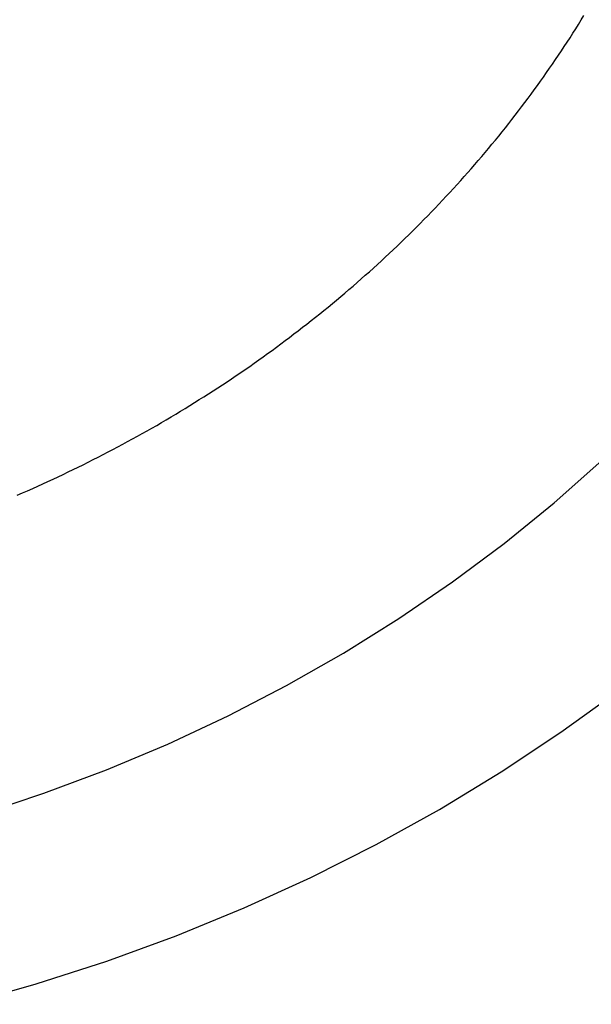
# Model space of a CAD drawing. Extents: x 1107 to 4046, y 937 to 3355.
# Tile 508 of 656: x 2231.02 to 2234.53, y 2652.05 to 2658.11. Entities that reach past the tile are written whole.
import ezdxf

# ---------------------------------------------------------------- set-up
doc = ezdxf.new("R2010")
doc.units = 0
doc.layers.add('KF_VIDA_L___C_REAR', color=7, linetype='CONTINUOUS')

# ---------------------------------------------------------------- blocks, each defined once
blk = doc.blocks.new('KF_VIDA_L___C_REAR')
at = {"layer": 'KF_VIDA_L___C_REAR'}
for points in [[(43.6984, 962.841, 0), (44.1391, 962.966, 0), (44.5732, 963.107, 0), (45.0001, 963.263, 0), (45.419, 963.435, 0), (45.8292, 963.622, 0), (46.23, 963.824, 0), (46.6205, 964.04, 0), (47.0002, 964.271, 0), (47.3683, 964.515, 0), (47.7242, 964.772, 0), (48.0673, 965.042, 0), (48.397, 965.324, 0), (48.7126, 965.618, 0), (49.0137, 965.923, 0), (49.2996, 966.239, 0), (49.5699, 966.566, 0), (49.8241, 966.901, 0), (50.0617, 967.246, 0), (50.2823, 967.599, 0), (50.4856, 967.96, 0), (50.6712, 968.328, 0), (50.8386, 968.702, 0), (50.9877, 969.082, 0)], [(43.7943, 964.008, 0), (44.1865, 964.139, 0), (44.5718, 964.283, 0), (44.9496, 964.442, 0), (45.3191, 964.615, 0), (45.6797, 964.802, 0), (46.0306, 965.002, 0), (46.3713, 965.215, 0), (46.7011, 965.44, 0), (47.0194, 965.677, 0), (47.3256, 965.926, 0), (47.6191, 966.186, 0), (47.8995, 966.457, 0), (48.166, 966.738, 0), (48.4184, 967.029, 0), (48.6561, 967.329, 0), (48.8786, 967.638, 0), (49.0856, 967.954, 0), (49.2766, 968.278, 0), (49.4514, 968.609, 0), (49.6095, 968.946, 0)], [(44.0224, 965.973, 0), (44.054, 965.987, 0), (44.0856, 966, 0), (44.1171, 966.014, 0), (44.1485, 966.028, 0), (44.1799, 966.043, 0), (44.2111, 966.057, 0), (44.2423, 966.072, 0), (44.2735, 966.086, 0), (44.3045, 966.101, 0), (44.3355, 966.116, 0), (44.3664, 966.131, 0), (44.3973, 966.146, 0), (44.4281, 966.161, 0), (44.4587, 966.176, 0), (44.4894, 966.192, 0), (44.5199, 966.207, 0), (44.5504, 966.223, 0), (44.5807, 966.239, 0), (44.6111, 966.255, 0), (44.6413, 966.271, 0), (44.6714, 966.287, 0), (44.7015, 966.303, 0), (44.7315, 966.319, 0), (44.7614, 966.336, 0), (44.7912, 966.353, 0), (44.8209, 966.369, 0), (44.8506, 966.386, 0), (44.8802, 966.403, 0), (44.9096, 966.42, 0), (44.939, 966.437, 0), (44.9683, 966.455, 0), (44.9976, 966.472, 0), (45.0267, 966.49, 0), (45.0558, 966.507, 0), (45.0847, 966.525, 0), (45.1136, 966.543, 0), (45.1424, 966.561, 0), (45.1711, 966.579, 0), (45.1997, 966.597, 0), (45.2282, 966.616, 0), (45.2566, 966.634, 0), (45.2849, 966.653, 0), (45.3132, 966.671, 0), (45.3413, 966.69, 0), (45.3694, 966.709, 0), (45.3973, 966.728, 0), (45.4252, 966.747, 0), (45.4529, 966.766, 0), (45.4806, 966.786, 0), (45.5081, 966.805, 0), (45.5356, 966.825, 0), (45.563, 966.844, 0), (45.5903, 966.864, 0), (45.6174, 966.884, 0), (45.6445, 966.904, 0), (45.6715, 966.924, 0), (45.6983, 966.944, 0), (45.7251, 966.965, 0), (45.7518, 966.985, 0), (45.7783, 967.006, 0), (45.8048, 967.026, 0), (45.8311, 967.047, 0), (45.8574, 967.068, 0), (45.8835, 967.089, 0), (45.9096, 967.11, 0), (45.9355, 967.131, 0), (45.9613, 967.152, 0), (45.987, 967.174, 0), (46.0127, 967.195, 0), (46.0382, 967.217, 0), (46.0636, 967.238, 0), (46.0889, 967.26, 0), (46.114, 967.282, 0), (46.1391, 967.304, 0), (46.1641, 967.326, 0), (46.1889, 967.348, 0), (46.2137, 967.371, 0), (46.2383, 967.393, 0), (46.2628, 967.415, 0), (46.2872, 967.438, 0), (46.3115, 967.461, 0), (46.3357, 967.483, 0), (46.3598, 967.506, 0), (46.3837, 967.529, 0), (46.4075, 967.552, 0), (46.4313, 967.575, 0), (46.4549, 967.598, 0), (46.4783, 967.622, 0), (46.5017, 967.645, 0), (46.525, 967.669, 0), (46.5481, 967.692, 0), (46.5711, 967.716, 0), (46.594, 967.74, 0), (46.6168, 967.764, 0), (46.6394, 967.788, 0), (46.662, 967.812, 0), (46.6844, 967.836, 0), (46.7067, 967.86, 0), (46.7288, 967.884, 0), (46.7509, 967.909, 0), (46.7728, 967.933, 0), (46.7946, 967.958, 0), (46.8163, 967.982, 0), (46.8379, 968.007, 0), (46.8593, 968.032, 0), (46.8806, 968.057, 0), (46.9018, 968.082, 0), (46.9228, 968.107, 0), (46.9437, 968.132, 0), (46.9645, 968.158, 0), (46.9852, 968.183, 0), (47.0057, 968.208, 0), (47.0261, 968.234, 0), (47.0464, 968.259, 0), (47.0666, 968.285, 0), (47.0866, 968.311, 0), (47.1065, 968.337, 0), (47.1262, 968.363, 0), (47.1458, 968.389, 0), (47.1653, 968.415, 0), (47.1847, 968.441, 0), (47.2039, 968.467, 0), (47.223, 968.494, 0), (47.242, 968.52, 0), (47.2608, 968.546, 0), (47.2795, 968.573, 0), (47.298, 968.6, 0), (47.3164, 968.626, 0), (47.3347, 968.653, 0), (47.3528, 968.68, 0), (47.3708, 968.707, 0), (47.3887, 968.734, 0), (47.4064, 968.761, 0), (47.424, 968.788, 0), (47.4415, 968.815, 0), (47.4588, 968.843, 0), (47.476, 968.87, 0), (47.493, 968.897, 0), (47.5099, 968.925, 0)]]:
    blk.add_polyline3d(points, dxfattribs=at)

msp = doc.modelspace()

# ---------------------------------------------------------------- block references
at = {"layer": 'KF_VIDA_L___C_REAR'}
msp.add_blockref('KF_VIDA_L___C_REAR', (2186.9791, 1689.2132), dxfattribs=at)

doc.saveas('drawing.dxf')
